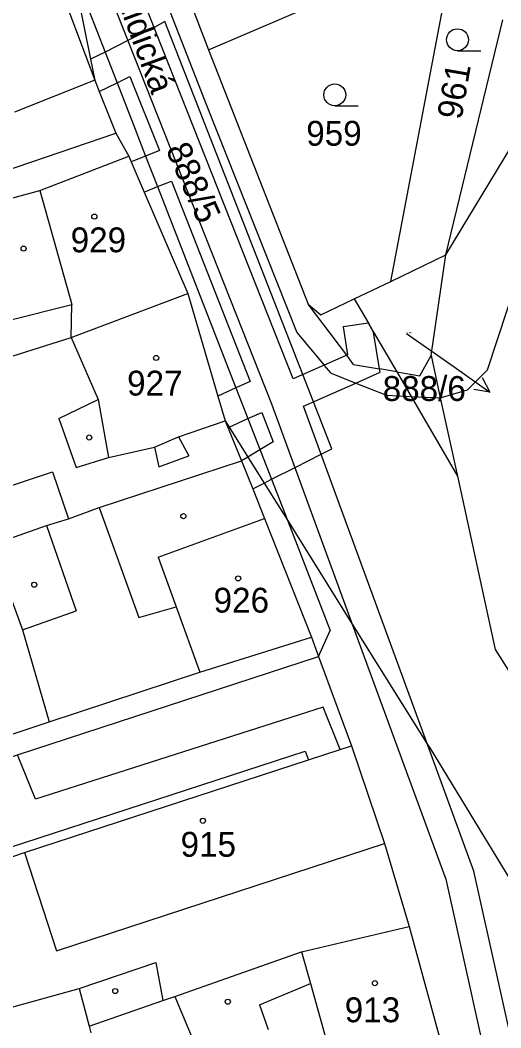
# Model space of a CAD drawing. Extents: x -785744 to -782822, y -1067550 to -1063910.
# Drawn here: x -783649.9 to -783617, y -1066020.9 to -1065951.9 of the extents above; entities that cross this region are included whole.
import ezdxf

# ---------------------------------------------------------------- set-up
doc = ezdxf.new("R2010")
doc.units = 0
for name, color, linetype in [('Hranice parcel', 7, 'Continuous'), ('Parcelní čísla', 7, 'Continuous'), ('Pop_ČP_popisy', 7, 'Continuous'), ('Vnitřní kresba', 7, 'Continuous'), ('Věcná břemena k části', 7, 'Continuous'), ('Značky budov', 7, 'Continuous'), ('Značky kultur', 7, 'Continuous')]:
    doc.layers.add(name, color=color, linetype=linetype)

msp = doc.modelspace()

# ---------------------------------------------------------------- linework, layer by layer
at = {"layer": 'Hranice parcel'}
for points in [[(-783624.58, -1065969.81), (-783619.96, -1065945.55)], [(-783639.59, -1065947.35), (-783637.04, -1065953.96)], [(-783647.99, -1065947.6), (-783644.83, -1065956.05)], [(-783646.4, -1065948.26), (-783645.12, -1065954.61), (-783644.83, -1065956.05)], [(-783637.04, -1065953.96), (-783629.05, -1065950.52)], [(-783620.82, -1065968), (-783616.91, -1065951.92)], [(-783637.04, -1065953.96), (-783630.22, -1065971.36)], [(-783644.83, -1065956.05), (-783644.52, -1065956.83), (-783643.4, -1065959.66)], [(-783620.82, -1065968), (-783614.34, -1065957.3)], [(-783659.86, -1065965.28), (-783643.4, -1065959.66)], [(-783643.4, -1065959.66), (-783642.5, -1065961.25)], [(-783642.5, -1065961.25), (-783642.33, -1065961.64), (-783641.45, -1065963.7), (-783638.46, -1065970.65)], [(-783624.58, -1065969.81), (-783620.82, -1065968)], [(-783621.82, -1065974.89), (-783620.82, -1065968)], [(-783627.08, -1065971.01), (-783624.58, -1065969.81)], [(-783646.45, -1065973.65), (-783638.46, -1065970.65)], [(-783638.46, -1065970.65), (-783636.41, -1065977.66), (-783635.91, -1065979.35)], [(-783650.86, -1065972.5), (-783646.4, -1065971.4)], [(-783646.45, -1065973.65), (-783646.4, -1065971.4)], [(-783630.22, -1065971.36), (-783629.36, -1065972.11)], [(-783629.36, -1065972.11), (-783627.08, -1065971.01)], [(-783627.08, -1065971.01), (-783626.11, -1065972.67)], [(-783626.11, -1065972.67), (-783625.75, -1065973.28)], [(-783625.75, -1065973.28), (-783624.17, -1065976)], [(-783655.35, -1065976.45), (-783646.45, -1065973.65)], [(-783621.82, -1065974.89), (-783621.19, -1065977.78)], [(-783624.17, -1065976), (-783623.19, -1065977.68)], [(-783623.19, -1065977.68), (-783620.02, -1065983.13)], [(-783621.19, -1065977.78), (-783620.02, -1065983.13)], [(-783635.91, -1065979.35), (-783634.78, -1065982.09)], [(-783635.91, -1065979.35), (-783633.24, -1065983.61), (-783631.65, -1065986.15)], [(-783644.54, -1065985.29), (-783634.78, -1065982.09)], [(-783634.78, -1065982.09), (-783634.02, -1065984), (-783633.22, -1065986.04)], [(-783620.02, -1065983.13), (-783617.43, -1065995)], [(-783646.63, -1065986.06), (-783644.54, -1065985.29)], [(-783651.82, -1065987.8), (-783648.13, -1065986.51)], [(-783648.13, -1065986.51), (-783646.63, -1065986.06)], [(-783633.22, -1065986.04), (-783630.01, -1065994.14)], [(-783631.65, -1065986.15), (-783627.21, -1065993.25)], [(-783651.17, -1065989.82), (-783649.78, -1065993.65)], [(-783627.21, -1065993.25), (-783622.06, -1066001.49)], [(-783649.78, -1065993.65), (-783647.96, -1065999.94)], [(-783637.65, -1065996.55), (-783630.01, -1065994.14)], [(-783630.01, -1065994.14), (-783629.52, -1065995.48)], [(-783629.52, -1065995.48), (-783627.27, -1066001.58)], [(-783617.43, -1065995), (-783613.5, -1066001.18)], [(-783647.96, -1065999.94), (-783637.65, -1065996.55)], [(-783651.66, -1066001.17), (-783647.96, -1065999.94)], [(-783649.64, -1066008.89), (-783630.2, -1066002.54), (-783628.05, -1066001.84), (-783627.27, -1066001.58)], [(-783627.27, -1066001.58), (-783625.01, -1066008.26)], [(-783622.06, -1066001.49), (-783621.91, -1066001.73)], [(-783621.91, -1066001.73), (-783615.79, -1066011.75)], [(-783625.01, -1066008.26), (-783623.33, -1066013.94)], [(-783660.54, -1066012.61), (-783649.64, -1066008.89)], [(-783630.68, -1066015.68), (-783623.33, -1066013.94)], [(-783623.33, -1066013.94), (-783620.72, -1066023.44)], [(-783639.36, -1066018.72), (-783630.68, -1066015.68)], [(-783657.85, -1066021.5), (-783645.91, -1066018.18)], [(-783645.91, -1066018.18), (-783645.22, -1066020.77)], [(-783645.22, -1066020.77), (-783640.18, -1066019)], [(-783640.18, -1066019), (-783639.36, -1066018.72)], [(-783639.36, -1066018.72), (-783637.71, -1066022.65)], [(-783645.22, -1066020.77), (-783645.11, -1066021.21)]]:
    msp.add_lwpolyline(points, dxfattribs=at)
at = {"layer": 'Pop_ČP_popisy'}
msp.add_line((-783620.25, -1065975.65), (-783617.798, -1065977.378), dxfattribs=at)
for points in [[(-783623.49, -1065973.37), (-783620.25, -1065975.65)], [(-783618.327, -1065976.393), (-783617.798, -1065977.378), (-783618.903, -1065977.211)]]:
    msp.add_lwpolyline(points, dxfattribs=at)
at = {"layer": 'Vnitřní kresba'}
msp.add_line((-783644.83, -1065956.05), (-783650.33, -1065958.23), dxfattribs=at)
for points in [[(-783641.75, -1065946.06), (-783641.02, -1065947.92), (-783637.18, -1065957.76)], [(-783646.4, -1065948.26), (-783644.12, -1065954.12), (-783643.31, -1065956.22), (-783642.19, -1065959.09)], [(-783637.18, -1065957.76), (-783631, -1065973.3)], [(-783642.19, -1065959.09), (-783641.35, -1065961.24), (-783640.54, -1065963.33), (-783635.17, -1065977.1), (-783634.36, -1065979.2), (-783632.74, -1065983.35), (-783631.65, -1065986.15)], [(-783617.95, -1065975.86), (-783612.52, -1065959.39)], [(-783648.6, -1065963.6), (-783642.5, -1065961.25)], [(-783653.4, -1065964.9), (-783648.6, -1065963.6)], [(-783648.6, -1065963.6), (-783646.4, -1065971.4)], [(-783627.12, -1065975.49), (-783627.59, -1065974.86), (-783630.22, -1065971.36)], [(-783631, -1065973.3), (-783629.13, -1065975.54)], [(-783646.45, -1065973.65), (-783644.6, -1065977.9)], [(-783622.59, -1065976.27), (-783621.82, -1065974.89)], [(-783628.66, -1065976.1), (-783629.13, -1065975.54)], [(-783627.12, -1065975.49), (-783625.35, -1065975.8)], [(-783628.66, -1065976.1), (-783626.96, -1065976.77)], [(-783624.17, -1065976), (-783625.35, -1065975.8)], [(-783624.17, -1065976), (-783622.59, -1065976.27)], [(-783619.33, -1065977.22), (-783617.95, -1065975.86)], [(-783626.96, -1065976.77), (-783624.86, -1065977.59)], [(-783624.86, -1065977.59), (-783623.19, -1065977.68)], [(-783623.19, -1065977.68), (-783621.19, -1065977.78)], [(-783621.19, -1065977.78), (-783619.33, -1065977.22)], [(-783647.3, -1065979.2), (-783644.6, -1065977.9)], [(-783644.6, -1065977.9), (-783643.9, -1065981.85)], [(-783647.3, -1065979.2), (-783646.1, -1065982.55)], [(-783639.1, -1065980.45), (-783635.91, -1065979.35)], [(-783640.75, -1065981.15), (-783639.1, -1065980.45)], [(-783639.1, -1065980.45), (-783638.4, -1065981.75)], [(-783643.9, -1065981.85), (-783640.75, -1065981.15)], [(-783640.75, -1065981.15), (-783640.45, -1065982.5)], [(-783646.1, -1065982.55), (-783643.9, -1065981.85)], [(-783640.45, -1065982.5), (-783638.4, -1065981.75)], [(-783650.59, -1065983.79), (-783647.72, -1065982.83)], [(-783647.72, -1065982.83), (-783646.63, -1065986.06)], [(-783644.54, -1065985.29), (-783641.81, -1065992.8)], [(-783648.13, -1065986.51), (-783646.11, -1065992.34)], [(-783640.5, -1065988.68), (-783633.22, -1065986.04)], [(-783631.65, -1065986.15), (-783628.72, -1065993.69)], [(-783640.5, -1065988.68), (-783639.27, -1065992.07)], [(-783641.81, -1065992.8), (-783639.27, -1065992.07)], [(-783639.27, -1065992.07), (-783637.65, -1065996.55)], [(-783649.78, -1065993.65), (-783646.11, -1065992.34)], [(-783629.52, -1065995.48), (-783628.72, -1065993.69)], [(-783663.2, -1066006.46), (-783662.12, -1066006.11), (-783653.01, -1066003.14), (-783650.11, -1066002.19), (-783629.52, -1065995.48)], [(-783647.45, -1066015.6), (-783625.01, -1066008.26)], [(-783649.64, -1066008.89), (-783647.45, -1066015.6)], [(-783630.68, -1066015.68), (-783630.07, -1066017.83)], [(-783645.91, -1066018.18), (-783640.65, -1066016.41)], [(-783640.65, -1066016.41), (-783640.18, -1066019)], [(-783633.55, -1066019.31), (-783630.07, -1066017.83)], [(-783630.07, -1066017.83), (-783628.06, -1066025.04)], [(-783633.55, -1066019.31), (-783632.96, -1066020.98)]]:
    msp.add_lwpolyline(points, dxfattribs=at)
at = {"layer": 'Věcná břemena k části'}
for points in [[(-783644.58, -1065948.25), (-783632.73, -1065978.18)], [(-783631.25, -1065976.48), (-783642.35, -1065948.45)], [(-783640.04, -1065952.04), (-783640.77, -1065952.45)], [(-783630.6, -1065976.19), (-783640.04, -1065952.04)], [(-783640.77, -1065952.45), (-783642.57, -1065953.34)], [(-783642.57, -1065953.34), (-783644.12, -1065954.12)], [(-783644.12, -1065954.12), (-783645.12, -1065954.61)], [(-783645.12, -1065954.61), (-783644.83, -1065956.05)], [(-783644.83, -1065956.05), (-783644.52, -1065956.83)], [(-783644.52, -1065956.83), (-783643.31, -1065956.22)], [(-783643.31, -1065956.22), (-783642.44, -1065955.79)], [(-783642.44, -1065955.79), (-783640.41, -1065960.86)], [(-783640.41, -1065960.86), (-783641.35, -1065961.24)], [(-783641.35, -1065961.24), (-783642.33, -1065961.64)], [(-783642.33, -1065961.64), (-783641.45, -1065963.7)], [(-783640.54, -1065963.33), (-783639.58, -1065962.95)], [(-783639.58, -1065962.95), (-783634.19, -1065976.66)], [(-783641.45, -1065963.7), (-783640.54, -1065963.33)], [(-783626.11, -1065972.67), (-783627.84, -1065972.92)], [(-783627.84, -1065972.92), (-783627.53, -1065974.83)], [(-783625.75, -1065973.28), (-783626.11, -1065972.67)], [(-783625.35, -1065975.8), (-783625.75, -1065973.28)], [(-783627.59, -1065974.86), (-783629.13, -1065975.54)], [(-783627.53, -1065974.83), (-783627.59, -1065974.86)], [(-783629.13, -1065975.54), (-783631.25, -1065976.48)], [(-783629.87, -1065978.06), (-783630.6, -1065976.19)], [(-783626.96, -1065976.77), (-783625.31, -1065976.03)], [(-783625.31, -1065976.03), (-783625.35, -1065975.8)], [(-783634.19, -1065976.66), (-783635.17, -1065977.1)], [(-783630.54, -1065978.35), (-783626.96, -1065976.77)], [(-783635.17, -1065977.1), (-783636.41, -1065977.66)], [(-783636.41, -1065977.66), (-783635.91, -1065979.35)], [(-783632.73, -1065978.18), (-783627.21, -1065993.25)], [(-783622.06, -1066001.49), (-783630.54, -1065978.35)], [(-783628.62, -1065981.26), (-783629.87, -1065978.06)], [(-783634.36, -1065979.2), (-783633.39, -1065978.77)], [(-783633.39, -1065978.77), (-783632.63, -1065980.79)], [(-783635.91, -1065979.35), (-783635.64, -1065979.78)], [(-783635.64, -1065979.78), (-783634.36, -1065979.2)], [(-783632.63, -1065980.79), (-783633.53, -1065981.33)], [(-783634.36, -1065981.83), (-783634.78, -1065982.09)], [(-783633.53, -1065981.33), (-783634.36, -1065981.83)], [(-783631.13, -1065982.54), (-783629.34, -1065981.63)], [(-783629.34, -1065981.63), (-783628.62, -1065981.26)], [(-783634.78, -1065982.09), (-783634.02, -1065984)], [(-783632.74, -1065983.35), (-783631.13, -1065982.54)], [(-783634.02, -1065984), (-783633.24, -1065983.61)], [(-783633.24, -1065983.61), (-783632.74, -1065983.35)], [(-783627.21, -1065993.25), (-783620.81, -1066010.71)], [(-783629.21, -1065998.93), (-783648.88, -1066005.24)], [(-783628.05, -1066001.84), (-783629.21, -1065998.93)], [(-783630.2, -1066002.54), (-783628.05, -1066001.84)], [(-783618.89, -1066010.15), (-783622.06, -1066001.49)], [(-783661.81, -1066012.17), (-783630.43, -1066001.95)], [(-783648.88, -1066005.24), (-783650.11, -1066002.19)], [(-783630.43, -1066001.95), (-783630.2, -1066002.54)], [(-783615.47, -1066025.52), (-783618.89, -1066010.15)], [(-783620.81, -1066010.71), (-783617.18, -1066027.02)]]:
    msp.add_lwpolyline(points, dxfattribs=at)
at = {"layer": 'Značky budov'}
for centre in [(-783644.86, -1065965.38), (-783649.7, -1065967.57), (-783640.63, -1065975.05), (-783645.21, -1065980.49), (-783638.77, -1065985.87), (-783635.02, -1065990.13), (-783648.97, -1065990.56), (-783637.43, -1066006.71), (-783625.66, -1066017.82), (-783643.43, -1066018.36), (-783635.73, -1066019.09)]:
    msp.add_circle(centre, 0.175, dxfattribs=at)
at = {"layer": 'Značky kultur'}
for p, q in [((-783620.01, -1065954.03), (-783618.41, -1065954.03)), ((-783628.41, -1065957.8), (-783626.81, -1065957.8))]:
    msp.add_line(p, q, dxfattribs=at)
for centre in [(-783620.01, -1065953.28), (-783628.41, -1065957.05)]:
    msp.add_circle(centre, 0.75, dxfattribs=at)

# ---------------------------------------------------------------- texts
at = {"layer": 'Parcelní čísla'}
for s, rotation, p in [('961', 80.14752, (-783619.74, -1065958.8)), ('888/5', 293.89905, (-783640, -1065960.77))]:
    msp.add_text(s, height=1.7, rotation=rotation, dxfattribs=at).set_placement(p)
for s, height, p in [('959', 1.7, (-783630.36, -1065960.53)), ('929', 1.7, (-783646.48, -1065967.82)), ('888/6', 0.1, (-783623.49, -1065973.37)), ('927', 1.7, (-783642.62, -1065977.62)), ('926', 1.7, (-783636.7, -1065992.47)), ('915', 1.7, (-783638.96, -1066009.17)), ('913', 1.7, (-783627.73, -1066020.49))]:
    msp.add_text(s, height=height, dxfattribs=at).set_placement(p)
at = {"layer": 'Pop_ČP_popisy'}
msp.add_text('Lidická', height=1.7, rotation=290.01834, dxfattribs=at).set_placement((-783643.35, -1065950.45))
msp.add_text('888/6', height=1.7, dxfattribs=at).set_placement((-783625.13, -1065977.99))

doc.saveas('drawing.dxf')
